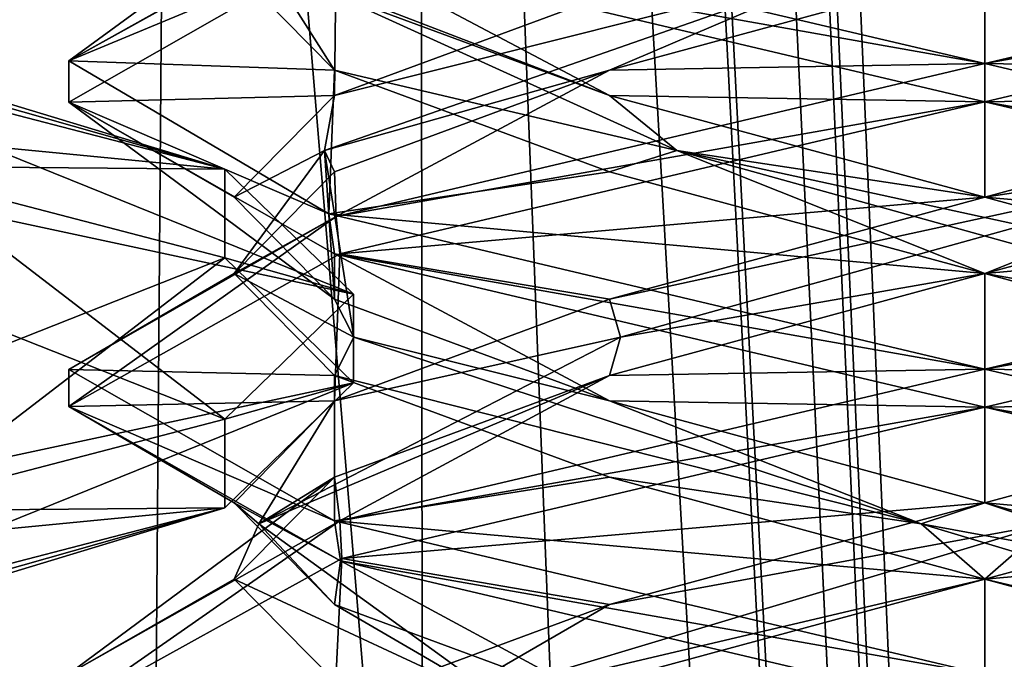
# Model space of a CAD drawing. Header units: millimetres. Extents: x -18.9 to 18.9, y -8.8 to 59.9.
# Tile 275 of 461: x 8.4 to 10, y 18.5 to 19.6. Entities that reach past the tile are written whole.
import ezdxf

# ---------------------------------------------------------------- set-up
doc = ezdxf.new("R2010")
doc.units = ezdxf.units.MM
doc.header["$LTSCALE"] = 65.185185
for name, color, linetype in [('1281', 7, 'CONTINUOUS'), ('1287', 7, 'CONTINUOUS'), ('1288', 7, 'CONTINUOUS'), ('1295', 7, 'CONTINUOUS'), ('2956', 7, 'CONTINUOUS'), ('2957', 7, 'CONTINUOUS'), ('2958', 7, 'CONTINUOUS'), ('3294', 7, 'CONTINUOUS'), ('3309', 7, 'CONTINUOUS'), ('3310', 7, 'CONTINUOUS'), ('3311', 7, 'CONTINUOUS'), ('3321', 7, 'CONTINUOUS'), ('3322', 7, 'CONTINUOUS'), ('3323', 7, 'CONTINUOUS'), ('3333', 7, 'CONTINUOUS'), ('3334', 7, 'CONTINUOUS'), ('3335', 7, 'CONTINUOUS'), ('3354', 7, 'CONTINUOUS'), ('3355', 7, 'CONTINUOUS'), ('3356', 7, 'CONTINUOUS'), ('3449', 7, 'CONTINUOUS')]:
    doc.layers.add(name, color=color, linetype=linetype)

msp = doc.modelspace()

# ---------------------------------------------------------------- linework, layer by layer
at = {"layer": '1281', "color": 7, "linetype": 'Continuous'}
for points in [[(4.2931, 26.4, -16.8621), (9.0291, 26.4, -14.874), (3.5677, -3.5, -17.0303), (4.2931, 26.4, -16.8621)], [(3.5677, -3.5, -17.0303), (9.0291, 26.4, -14.874), (9.0598, -3.5, -14.8553), (3.5677, -3.5, -17.0303)], [(9.0291, 26.4, -14.874), (12.9799, 26.4, -11.588), (9.0598, -3.5, -14.8553), (9.0291, 26.4, -14.874)], [(9.0598, -3.5, -14.8553), (12.9799, 26.4, -11.588), (13.5068, -3.5, -10.9693), (9.0598, -3.5, -14.8553)]]:
    msp.add_3dface(points, dxfattribs=at)
at = {"layer": '1287', "color": 7, "linetype": 'Continuous'}
for points in [[(8.432, -3.5, 5.9497), (7.5416, 32.4, 6.846), (7.3235, -3.5, 7.2708), (8.432, -3.5, 5.9497)], [(8.7092, 32.4, 5.7947), (7.5416, 32.4, 6.846), (8.432, -3.5, 5.9497), (8.7092, 32.4, 5.7947)], [(10.0975, -3.5, 5.5098), (8.7092, 32.4, 5.7947), (8.432, -3.5, 5.9497), (10.0975, -3.5, 5.5098)], [(10.2565, 32.4, 5.5219), (8.7092, 32.4, 5.7947), (10.0975, -3.5, 5.5098), (10.2565, 32.4, 5.5219)]]:
    msp.add_3dface(points, dxfattribs=at)
at = {"layer": '1288', "color": 7, "linetype": 'Continuous'}
for points in [[(8.0516, -3.5, 10.4742), (8.0516, 29.1905, 10.4742), (10.7699, -3.5, 12.9218), (8.0516, -3.5, 10.4742)], [(8.0516, 29.1905, 10.4742), (9.2835, 29.0956, 11.5834), (10.7699, -3.5, 12.9218), (8.0516, 29.1905, 10.4742)], [(10.7699, 28.9806, 12.9218), (10.7699, -3.5, 12.9218), (9.2835, 29.0956, 11.5834), (10.7699, 28.9806, 12.9218)]]:
    msp.add_3dface(points, dxfattribs=at)
at = {"layer": '1295', "color": 7, "linetype": 'Continuous'}
for points in [[(9.3355, 27.7834, 14.6836), (10.7441, -3.5, 13.6867), (9.3538, 28.967, 14.672), (9.3355, 27.7834, 14.6836)], [(9.3538, 28.967, 14.672), (10.7441, -3.5, 13.6867), (10.0229, 28.967, 14.2233), (9.3538, 28.967, 14.672)], [(9.3172, 26.6, 14.6952), (10.7441, -3.5, 13.6867), (9.3355, 27.7834, 14.6836), (9.3172, 26.6, 14.6952)], [(9.1871, 26.4658, 14.7769), (10.7441, -3.5, 13.6867), (9.3172, 26.6, 14.6952), (9.1871, 26.4658, 14.7769)], [(9.1731, 26.4554, 14.7856), (10.7441, -3.5, 13.6867), (9.1871, 26.4658, 14.7769), (9.1731, 26.4554, 14.7856)], [(9.021, 26.4, 14.8789), (10.7441, -3.5, 13.6867), (9.1731, 26.4554, 14.7856), (9.021, 26.4, 14.8789)], [(5.0224, -3.5, 16.6594), (9.021, 26.4, 14.8789), (3.603, 26.4, 17.0228), (5.0224, -3.5, 16.6594)], [(5.0224, -3.5, 16.6594), (10.7441, -3.5, 13.6867), (9.021, 26.4, 14.8789), (5.0224, -3.5, 16.6594)]]:
    msp.add_3dface(points, dxfattribs=at)
at = {"layer": '2956', "color": 7, "linetype": 'Continuous'}
for points in [[(8.1375, 19.477, -13.5058), (8.714, 19.3272, -12.9491), (8.1375, 19.3322, -13.5448), (8.1375, 19.477, -13.5058)], [(8.714, 19.3272, -12.9491), (8.714, 19.1823, -12.9881), (8.1375, 19.3322, -13.5448), (8.714, 19.3272, -12.9491)], [(8.714, 19.3272, -12.9491), (8.925, 19.1224, -12.1887), (8.714, 19.1823, -12.9881), (8.714, 19.3272, -12.9491)], [(8.925, 19.1224, -12.1887), (8.925, 18.9776, -12.2277), (8.714, 19.1823, -12.9881), (8.925, 19.1224, -12.1887)], [(8.925, 19.1224, -12.1887), (8.714, 18.9177, -11.4283), (8.925, 18.9776, -12.2277), (8.925, 19.1224, -12.1887)], [(8.714, 18.9177, -11.4283), (8.714, 18.7728, -11.4673), (8.925, 18.9776, -12.2277), (8.714, 18.9177, -11.4283)], [(8.714, 18.9177, -11.4283), (8.1375, 18.7678, -10.8716), (8.714, 18.7728, -11.4673), (8.714, 18.9177, -11.4283)], [(8.1375, 18.7678, -10.8716), (8.1375, 18.623, -10.9106), (8.714, 18.7728, -11.4673), (8.1375, 18.7678, -10.8716)]]:
    msp.add_3dface(points, dxfattribs=at)
at = {"layer": '2957', "color": 7, "linetype": 'Continuous'}
for points in [[(8.714, 19.1823, -12.9881), (8.054, 18.9212, -12.9414), (8.1375, 19.3322, -13.5448), (8.714, 19.1823, -12.9881)], [(8.2621, 18.8354, -12.6227), (8.054, 18.9212, -12.9414), (8.714, 19.1823, -12.9881), (8.2621, 18.8354, -12.6227)], [(8.925, 18.9776, -12.2277), (8.2621, 18.8354, -12.6227), (8.714, 19.1823, -12.9881), (8.925, 18.9776, -12.2277)], [(8.3241, 18.735, -12.2499), (8.2621, 18.8354, -12.6227), (8.925, 18.9776, -12.2277), (8.3241, 18.735, -12.2499)], [(8.714, 18.7728, -11.4673), (8.3241, 18.735, -12.2499), (8.925, 18.9776, -12.2277), (8.714, 18.7728, -11.4673)], [(8.0473, 18.5706, -11.5267), (8.2575, 18.6435, -11.8517), (8.714, 18.7728, -11.4673), (8.0473, 18.5706, -11.5267)], [(8.1375, 18.623, -10.9106), (8.0473, 18.5706, -11.5267), (8.714, 18.7728, -11.4673), (8.1375, 18.623, -10.9106)], [(8.2575, 18.6435, -11.8517), (8.3241, 18.735, -12.2499), (8.714, 18.7728, -11.4673), (8.2575, 18.6435, -11.8517)]]:
    msp.add_3dface(points, dxfattribs=at)
at = {"layer": '2958', "color": 7, "linetype": 'Continuous'}
for points in [[(8.714, 19.3272, -12.9491), (8.1375, 19.477, -13.5058), (8.0473, 19.5294, -12.8897), (8.714, 19.3272, -12.9491)], [(8.2575, 19.4565, -12.5647), (8.714, 19.3272, -12.9491), (8.0473, 19.5294, -12.8897), (8.2575, 19.4565, -12.5647)], [(8.3241, 19.365, -12.1665), (8.714, 19.3272, -12.9491), (8.2575, 19.4565, -12.5647), (8.3241, 19.365, -12.1665)], [(8.3241, 19.365, -12.1665), (8.2621, 19.2646, -11.7937), (8.925, 19.1224, -12.1887), (8.3241, 19.365, -12.1665)], [(8.714, 19.3272, -12.9491), (8.3241, 19.365, -12.1665), (8.925, 19.1224, -12.1887), (8.714, 19.3272, -12.9491)], [(8.2621, 19.2646, -11.7937), (8.054, 19.1788, -11.475), (8.714, 18.9177, -11.4283), (8.2621, 19.2646, -11.7937)], [(8.925, 19.1224, -12.1887), (8.2621, 19.2646, -11.7937), (8.714, 18.9177, -11.4283), (8.925, 19.1224, -12.1887)], [(8.714, 18.9177, -11.4283), (8.054, 19.1788, -11.475), (8.1375, 18.7678, -10.8716), (8.714, 18.9177, -11.4283)]]:
    msp.add_3dface(points, dxfattribs=at)
at = {"layer": '3294', "color": 7, "linetype": 'Continuous'}
for points in [[(8.4587, 19.5048, 8.3786), (8.8966, 19.6871, 9.4155), (8.9043, 19.7519, 9.4232), (8.4587, 19.5048, 8.3786)], [(9.9586, 19.5, 6.8562), (8.8845, 19.6915, 7.3092), (8.9055, 19.7477, 7.288), (9.9586, 19.5, 6.8562)], [(9.9586, 19.4375, 6.8562), (8.8845, 19.6915, 7.3092), (9.9586, 19.5, 6.8562), (9.9586, 19.4375, 6.8562)], [(8.4586, 19.4367, 8.3526), (8.8966, 19.6871, 9.4155), (8.4587, 19.5048, 8.3786), (8.4586, 19.4367, 8.3526)], [(8.8845, 19.254, 7.3092), (8.4586, 19.4367, 8.3526), (8.4587, 19.5048, 8.3786), (8.8845, 19.254, 7.3092)], [(9.9586, 19.4375, 9.8562), (9.9586, 19.5, 9.8562), (8.8966, 19.2496, 9.4155), (9.9586, 19.4375, 9.8562)], [(8.8935, 19.1888, 7.3), (8.4586, 19.4367, 8.3526), (8.8845, 19.254, 7.3092), (8.8935, 19.1888, 7.3)], [(8.9026, 19.1889, 9.4216), (9.9586, 19.4375, 9.8562), (8.8966, 19.2496, 9.4155), (8.9026, 19.1889, 9.4216)], [(8.4586, 18.9385, 8.361), (8.9026, 19.1889, 9.4216), (8.8966, 19.2496, 9.4155), (8.4586, 18.9385, 8.361)], [(8.4586, 18.9992, 8.3526), (8.4586, 18.9385, 8.361), (8.8966, 19.2496, 9.4155), (8.4586, 18.9992, 8.3526)], [(9.9586, 19, 6.8562), (8.8935, 19.1888, 7.3), (8.8845, 19.254, 7.3092), (9.9586, 19, 6.8562)], [(9.9586, 18.9375, 6.8562), (8.8935, 19.1888, 7.3), (9.9586, 19, 6.8562), (9.9586, 18.9375, 6.8562)], [(8.8935, 18.7513, 7.3), (8.4586, 18.9385, 8.361), (8.4586, 18.9992, 8.3526), (8.8935, 18.7513, 7.3)], [(9.9586, 19, 9.8562), (8.9026, 18.7514, 9.4216), (9.9586, 18.9375, 9.8562), (9.9586, 19, 9.8562)], [(8.9034, 18.6859, 7.2901), (8.4586, 18.9385, 8.361), (8.8935, 18.7513, 7.3), (8.9034, 18.6859, 7.2901)], [(9.9586, 18.9375, 9.8562), (8.9026, 18.7514, 9.4216), (8.9055, 18.6898, 9.4244), (9.9586, 18.9375, 9.8562)], [(8.9026, 18.7514, 9.4216), (8.4586, 18.501, 8.361), (8.4587, 18.4418, 8.3765), (8.9026, 18.7514, 9.4216)], [(8.9055, 18.6898, 9.4244), (8.9026, 18.7514, 9.4216), (8.4587, 18.4418, 8.3765), (8.9055, 18.6898, 9.4244)], [(9.9586, 18.5, 6.8562), (8.9034, 18.6859, 7.2901), (8.8935, 18.7513, 7.3), (9.9586, 18.5, 6.8562)], [(9.9586, 18.4375, 6.8562), (8.9034, 18.6859, 7.2901), (9.9586, 18.5, 6.8562), (9.9586, 18.4375, 6.8562)]]:
    msp.add_3dface(points, dxfattribs=at)
at = {"layer": '3309', "color": 7, "linetype": 'Continuous'}
for points in [[(9.9586, 19.1562, 9.5856), (11.0256, 19.2519, 9.4105), (10.5733, 19.3229, 9.4209), (9.9586, 19.1562, 9.5856)], [(9.9586, 19, 9.8562), (11.0256, 19.2519, 9.4105), (9.9586, 19.1562, 9.5856), (9.9586, 19, 9.8562)], [(9.3439, 18.9896, 9.4209), (9.9586, 19, 9.8562), (9.9586, 19.1562, 9.5856), (9.3439, 18.9896, 9.4209)], [(8.9026, 18.7514, 9.4216), (9.9586, 19, 9.8562), (9.3439, 18.9896, 9.4209), (8.9026, 18.7514, 9.4216)], [(8.8939, 18.8229, 8.9709), (8.9026, 18.7514, 9.4216), (9.3439, 18.9896, 9.4209), (8.8939, 18.8229, 8.9709)], [(8.4586, 18.501, 8.361), (8.9026, 18.7514, 9.4216), (8.8939, 18.8229, 8.9709), (8.4586, 18.501, 8.361)], [(8.7292, 18.6562, 8.3562), (8.4586, 18.501, 8.361), (8.8939, 18.8229, 8.9709), (8.7292, 18.6562, 8.3562)], [(8.8939, 18.4896, 7.7416), (8.4586, 18.501, 8.361), (8.7292, 18.6562, 8.3562), (8.8939, 18.4896, 7.7416)]]:
    msp.add_3dface(points, dxfattribs=at)
at = {"layer": '3310', "color": 7, "linetype": 'Continuous'}
for points in [[(9.9586, 19.2812, 9.5856), (10.4629, 19.3576, 9.4377), (10.5733, 19.4479, 9.4209), (9.9586, 19.2812, 9.5856)], [(9.3619, 19.0521, 9.3897), (10.4629, 19.3576, 9.4377), (9.3439, 19.1146, 9.4209), (9.3619, 19.0521, 9.3897)], [(9.3439, 19.1146, 9.4209), (10.4629, 19.3576, 9.4377), (9.9586, 19.2812, 9.5856), (9.3439, 19.1146, 9.4209)], [(9.3619, 19.0521, 9.3897), (9.9586, 19.1562, 9.5856), (10.4629, 19.3576, 9.4377), (9.3619, 19.0521, 9.3897)], [(9.9586, 19.1562, 9.5856), (10.5733, 19.3229, 9.4209), (10.4629, 19.3576, 9.4377), (9.9586, 19.1562, 9.5856)], [(9.3439, 18.9896, 9.4209), (9.9586, 19.1562, 9.5856), (9.3619, 19.0521, 9.3897), (9.3439, 18.9896, 9.4209)], [(8.8939, 18.9479, 8.9709), (9.3619, 19.0521, 9.3897), (9.3439, 19.1146, 9.4209), (8.8939, 18.9479, 8.9709)], [(8.7698, 18.7465, 8.4602), (9.3439, 18.9896, 9.4209), (9.3619, 19.0521, 9.3897), (8.7698, 18.7465, 8.4602)], [(8.7698, 18.7465, 8.4602), (9.3619, 19.0521, 9.3897), (8.8939, 18.9479, 8.9709), (8.7698, 18.7465, 8.4602)], [(8.8939, 18.8229, 8.9709), (9.3439, 18.9896, 9.4209), (8.7698, 18.7465, 8.4602), (8.8939, 18.8229, 8.9709)], [(8.7292, 18.7812, 8.3562), (8.7698, 18.7465, 8.4602), (8.8939, 18.9479, 8.9709), (8.7292, 18.7812, 8.3562)], [(8.7292, 18.6562, 8.3562), (8.8939, 18.8229, 8.9709), (8.7698, 18.7465, 8.4602), (8.7292, 18.6562, 8.3562)], [(8.8939, 18.6146, 7.7416), (8.7698, 18.7465, 8.4602), (8.7292, 18.7812, 8.3562), (8.8939, 18.6146, 7.7416)], [(9.1916, 18.441, 7.4421), (8.7292, 18.6562, 8.3562), (8.7698, 18.7465, 8.4602), (9.1916, 18.441, 7.4421)], [(9.1916, 18.441, 7.4421), (8.7698, 18.7465, 8.4602), (8.8939, 18.6146, 7.7416), (9.1916, 18.441, 7.4421)], [(8.8939, 18.4896, 7.7416), (8.7292, 18.6562, 8.3562), (9.1916, 18.441, 7.4421), (8.8939, 18.4896, 7.7416)], [(9.3439, 18.4479, 7.2916), (9.1916, 18.441, 7.4421), (8.8939, 18.6146, 7.7416), (9.3439, 18.4479, 7.2916)]]:
    msp.add_3dface(points, dxfattribs=at)
at = {"layer": '3311', "color": 7, "linetype": 'Continuous'}
for points in [[(9.9586, 19.4375, 9.8562), (10.5733, 19.4479, 9.4209), (11.0256, 19.6894, 9.4105), (9.9586, 19.4375, 9.8562)], [(9.9586, 19.4375, 9.8562), (9.9586, 19.2812, 9.5856), (10.5733, 19.4479, 9.4209), (9.9586, 19.4375, 9.8562)], [(9.9586, 19.4375, 9.8562), (8.9026, 19.1889, 9.4216), (9.9586, 19.2812, 9.5856), (9.9586, 19.4375, 9.8562)], [(8.9026, 19.1889, 9.4216), (9.3439, 19.1146, 9.4209), (9.9586, 19.2812, 9.5856), (8.9026, 19.1889, 9.4216)], [(8.9026, 19.1889, 9.4216), (8.4586, 18.9385, 8.361), (8.8939, 18.9479, 8.9709), (8.9026, 19.1889, 9.4216)], [(8.9026, 19.1889, 9.4216), (8.8939, 18.9479, 8.9709), (9.3439, 19.1146, 9.4209), (8.9026, 19.1889, 9.4216)], [(8.4586, 18.9385, 8.361), (8.7292, 18.7812, 8.3562), (8.8939, 18.9479, 8.9709), (8.4586, 18.9385, 8.361)], [(8.4586, 18.9385, 8.361), (8.9034, 18.6859, 7.2901), (8.7292, 18.7812, 8.3562), (8.4586, 18.9385, 8.361)], [(8.9034, 18.6859, 7.2901), (8.8939, 18.6146, 7.7416), (8.7292, 18.7812, 8.3562), (8.9034, 18.6859, 7.2901)], [(8.9034, 18.6859, 7.2901), (9.3439, 18.4479, 7.2916), (8.8939, 18.6146, 7.7416), (8.9034, 18.6859, 7.2901)], [(8.9034, 18.6859, 7.2901), (9.9586, 18.4375, 6.8562), (9.3439, 18.4479, 7.2916), (8.9034, 18.6859, 7.2901)]]:
    msp.add_3dface(points, dxfattribs=at)
at = {"layer": '3321', "color": 7, "linetype": 'Continuous'}
for points in [[(9.9586, 19.6562, 9.5856), (9.9586, 19.5, 9.8562), (11.0188, 19.7499, 9.4174), (9.9586, 19.6562, 9.5856)], [(9.3439, 19.4896, 9.4209), (9.9586, 19.5, 9.8562), (9.9586, 19.6562, 9.5856), (9.3439, 19.4896, 9.4209)], [(8.8966, 19.2496, 9.4155), (9.9586, 19.5, 9.8562), (9.3439, 19.4896, 9.4209), (8.8966, 19.2496, 9.4155)], [(8.8939, 19.3229, 8.9709), (8.8966, 19.2496, 9.4155), (9.3439, 19.4896, 9.4209), (8.8939, 19.3229, 8.9709)], [(8.7292, 19.1562, 8.3562), (8.8966, 19.2496, 9.4155), (8.8939, 19.3229, 8.9709), (8.7292, 19.1562, 8.3562)], [(8.4586, 18.9992, 8.3526), (8.8966, 19.2496, 9.4155), (8.7292, 19.1562, 8.3562), (8.4586, 18.9992, 8.3526)], [(8.8939, 18.9896, 7.7416), (8.4586, 18.9992, 8.3526), (8.7292, 19.1562, 8.3562), (8.8939, 18.9896, 7.7416)], [(8.8935, 18.7513, 7.3), (8.4586, 18.9992, 8.3526), (8.8939, 18.9896, 7.7416), (8.8935, 18.7513, 7.3)], [(9.3439, 18.8229, 7.2916), (8.8935, 18.7513, 7.3), (8.8939, 18.9896, 7.7416), (9.3439, 18.8229, 7.2916)], [(9.9586, 18.6562, 7.1269), (8.8935, 18.7513, 7.3), (9.3439, 18.8229, 7.2916), (9.9586, 18.6562, 7.1269)], [(9.9586, 18.5, 6.8562), (8.8935, 18.7513, 7.3), (9.9586, 18.6562, 7.1269), (9.9586, 18.5, 6.8562)], [(10.5733, 18.4896, 7.2916), (9.9586, 18.5, 6.8562), (9.9586, 18.6562, 7.1269), (10.5733, 18.4896, 7.2916)]]:
    msp.add_3dface(points, dxfattribs=at)
at = {"layer": '3322', "color": 7, "linetype": 'Continuous'}
for points in [[(8.8771, 19.3576, 8.8605), (9.3439, 19.4896, 9.4209), (9.7514, 19.6632, 9.5314), (8.8771, 19.3576, 8.8605)], [(8.8771, 19.3576, 8.8605), (9.7514, 19.6632, 9.5314), (8.8939, 19.4479, 8.9709), (8.8771, 19.3576, 8.8605)], [(8.8939, 19.4479, 8.9709), (9.7514, 19.6632, 9.5314), (9.3439, 19.6146, 9.4209), (8.8939, 19.4479, 8.9709)], [(9.3439, 19.4896, 9.4209), (9.9586, 19.6562, 9.5856), (9.7514, 19.6632, 9.5314), (9.3439, 19.4896, 9.4209)], [(8.8939, 19.3229, 8.9709), (9.3439, 19.4896, 9.4209), (8.8771, 19.3576, 8.8605), (8.8939, 19.3229, 8.9709)], [(8.7292, 19.2812, 8.3562), (8.8771, 19.3576, 8.8605), (8.8939, 19.4479, 8.9709), (8.7292, 19.2812, 8.3562)], [(8.7292, 19.1562, 8.3562), (8.8939, 19.3229, 8.9709), (8.8771, 19.3576, 8.8605), (8.7292, 19.1562, 8.3562)], [(8.9252, 19.0521, 7.7596), (8.7292, 19.1562, 8.3562), (8.8771, 19.3576, 8.8605), (8.9252, 19.0521, 7.7596)], [(8.8939, 19.1146, 7.7416), (8.8771, 19.3576, 8.8605), (8.7292, 19.2812, 8.3562), (8.8939, 19.1146, 7.7416)], [(8.9252, 19.0521, 7.7596), (8.8771, 19.3576, 8.8605), (8.8939, 19.1146, 7.7416), (8.9252, 19.0521, 7.7596)], [(8.8939, 18.9896, 7.7416), (8.7292, 19.1562, 8.3562), (8.9252, 19.0521, 7.7596), (8.8939, 18.9896, 7.7416)], [(9.3439, 18.9479, 7.2916), (8.9252, 19.0521, 7.7596), (8.8939, 19.1146, 7.7416), (9.3439, 18.9479, 7.2916)], [(9.8546, 18.7465, 7.1675), (8.8939, 18.9896, 7.7416), (8.9252, 19.0521, 7.7596), (9.8546, 18.7465, 7.1675)], [(9.8546, 18.7465, 7.1675), (8.9252, 19.0521, 7.7596), (9.3439, 18.9479, 7.2916), (9.8546, 18.7465, 7.1675)], [(9.3439, 18.8229, 7.2916), (8.8939, 18.9896, 7.7416), (9.8546, 18.7465, 7.1675), (9.3439, 18.8229, 7.2916)], [(9.9586, 18.7812, 7.1269), (9.8546, 18.7465, 7.1675), (9.3439, 18.9479, 7.2916), (9.9586, 18.7812, 7.1269)], [(9.9586, 18.6562, 7.1269), (9.3439, 18.8229, 7.2916), (9.8546, 18.7465, 7.1675), (9.9586, 18.6562, 7.1269)], [(10.5733, 18.6146, 7.2916), (9.8546, 18.7465, 7.1675), (9.9586, 18.7812, 7.1269), (10.5733, 18.6146, 7.2916)], [(10.8727, 18.441, 7.5892), (9.9586, 18.6562, 7.1269), (9.8546, 18.7465, 7.1675), (10.8727, 18.441, 7.5892)], [(10.8727, 18.441, 7.5892), (9.8546, 18.7465, 7.1675), (10.5733, 18.6146, 7.2916), (10.8727, 18.441, 7.5892)], [(10.5733, 18.4896, 7.2916), (9.9586, 18.6562, 7.1269), (10.8727, 18.441, 7.5892), (10.5733, 18.4896, 7.2916)]]:
    msp.add_3dface(points, dxfattribs=at)
at = {"layer": '3323', "color": 7, "linetype": 'Continuous'}
for points in [[(8.8966, 19.6871, 9.4155), (8.4586, 19.4367, 8.3526), (8.8939, 19.4479, 8.9709), (8.8966, 19.6871, 9.4155)], [(8.8966, 19.6871, 9.4155), (8.8939, 19.4479, 8.9709), (9.3439, 19.6146, 9.4209), (8.8966, 19.6871, 9.4155)], [(8.4586, 19.4367, 8.3526), (8.7292, 19.2812, 8.3562), (8.8939, 19.4479, 8.9709), (8.4586, 19.4367, 8.3526)], [(8.4586, 19.4367, 8.3526), (8.8935, 19.1888, 7.3), (8.8939, 19.1146, 7.7416), (8.4586, 19.4367, 8.3526)], [(8.4586, 19.4367, 8.3526), (8.8939, 19.1146, 7.7416), (8.7292, 19.2812, 8.3562), (8.4586, 19.4367, 8.3526)], [(8.8935, 19.1888, 7.3), (9.9586, 18.9375, 6.8562), (9.3439, 18.9479, 7.2916), (8.8935, 19.1888, 7.3)], [(8.8935, 19.1888, 7.3), (9.3439, 18.9479, 7.2916), (8.8939, 19.1146, 7.7416), (8.8935, 19.1888, 7.3)], [(9.9586, 18.9375, 6.8562), (9.9586, 18.7812, 7.1269), (9.3439, 18.9479, 7.2916), (9.9586, 18.9375, 6.8562)], [(9.9586, 18.7812, 7.1269), (9.9586, 18.9375, 6.8562), (11.0248, 18.6858, 7.3011), (9.9586, 18.7812, 7.1269)], [(10.5733, 18.6146, 7.2916), (9.9586, 18.7812, 7.1269), (11.0248, 18.6858, 7.3011), (10.5733, 18.6146, 7.2916)]]:
    msp.add_3dface(points, dxfattribs=at)
at = {"layer": '3333', "color": 7, "linetype": 'Continuous'}
for points in [[(8.4587, 19.5048, 8.3786), (8.9043, 19.7519, 9.4232), (8.8939, 19.8229, 8.9709), (8.4587, 19.5048, 8.3786)], [(8.7292, 19.6562, 8.3562), (8.4587, 19.5048, 8.3786), (8.8939, 19.8229, 8.9709), (8.7292, 19.6562, 8.3562)], [(8.8939, 19.4896, 7.7416), (8.4587, 19.5048, 8.3786), (8.7292, 19.6562, 8.3562), (8.8939, 19.4896, 7.7416)], [(8.8845, 19.254, 7.3092), (8.4587, 19.5048, 8.3786), (8.8939, 19.4896, 7.7416), (8.8845, 19.254, 7.3092)], [(9.3439, 19.3229, 7.2916), (8.8845, 19.254, 7.3092), (8.8939, 19.4896, 7.7416), (9.3439, 19.3229, 7.2916)], [(9.9586, 19.1562, 7.1269), (8.8845, 19.254, 7.3092), (9.3439, 19.3229, 7.2916), (9.9586, 19.1562, 7.1269)], [(9.9586, 19, 6.8562), (8.8845, 19.254, 7.3092), (9.9586, 19.1562, 7.1269), (9.9586, 19, 6.8562)], [(10.5733, 18.9896, 7.2916), (9.9586, 19, 6.8562), (9.9586, 19.1562, 7.1269), (10.5733, 18.9896, 7.2916)], [(9.9586, 19, 6.8562), (10.5733, 18.9896, 7.2916), (11.018, 18.7504, 7.2944), (9.9586, 19, 6.8562)]]:
    msp.add_3dface(points, dxfattribs=at)
at = {"layer": '3334', "color": 7, "linetype": 'Continuous'}
for points in [[(8.8939, 19.4896, 7.7416), (8.7292, 19.6562, 8.3562), (8.7834, 19.6632, 8.149), (8.8939, 19.4896, 7.7416)], [(9.4543, 19.3576, 7.2748), (8.8939, 19.4896, 7.7416), (8.7834, 19.6632, 8.149), (9.4543, 19.3576, 7.2748)], [(9.4543, 19.3576, 7.2748), (8.7834, 19.6632, 8.149), (9.3439, 19.4479, 7.2916), (9.4543, 19.3576, 7.2748)], [(9.3439, 19.4479, 7.2916), (8.7834, 19.6632, 8.149), (8.8939, 19.6146, 7.7416), (9.3439, 19.4479, 7.2916)], [(9.3439, 19.3229, 7.2916), (8.8939, 19.4896, 7.7416), (9.4543, 19.3576, 7.2748), (9.3439, 19.3229, 7.2916)], [(9.9586, 19.2812, 7.1269), (9.4543, 19.3576, 7.2748), (9.3439, 19.4479, 7.2916), (9.9586, 19.2812, 7.1269)], [(9.9586, 19.1562, 7.1269), (9.3439, 19.3229, 7.2916), (9.4543, 19.3576, 7.2748), (9.9586, 19.1562, 7.1269)], [(10.5552, 19.0521, 7.3228), (9.9586, 19.1562, 7.1269), (9.4543, 19.3576, 7.2748), (10.5552, 19.0521, 7.3228)], [(10.5552, 19.0521, 7.3228), (9.4543, 19.3576, 7.2748), (10.5733, 19.1146, 7.2916), (10.5552, 19.0521, 7.3228)], [(10.5733, 19.1146, 7.2916), (9.4543, 19.3576, 7.2748), (9.9586, 19.2812, 7.1269), (10.5733, 19.1146, 7.2916)], [(10.5733, 18.9896, 7.2916), (9.9586, 19.1562, 7.1269), (10.5552, 19.0521, 7.3228), (10.5733, 18.9896, 7.2916)]]:
    msp.add_3dface(points, dxfattribs=at)
at = {"layer": '3335', "color": 7, "linetype": 'Continuous'}
for points in [[(8.8845, 19.6915, 7.3092), (9.9586, 19.4375, 6.8562), (9.3439, 19.4479, 7.2916), (8.8845, 19.6915, 7.3092)], [(8.8845, 19.6915, 7.3092), (9.3439, 19.4479, 7.2916), (8.8939, 19.6146, 7.7416), (8.8845, 19.6915, 7.3092)], [(9.9586, 19.4375, 6.8562), (9.9586, 19.2812, 7.1269), (9.3439, 19.4479, 7.2916), (9.9586, 19.4375, 6.8562)], [(9.9586, 19.2812, 7.1269), (9.9586, 19.4375, 6.8562), (11.018, 19.1879, 7.2944), (9.9586, 19.2812, 7.1269)], [(10.5733, 19.1146, 7.2916), (9.9586, 19.2812, 7.1269), (11.018, 19.1879, 7.2944), (10.5733, 19.1146, 7.2916)], [(9.9586, 18.4375, 9.8562), (10.5733, 18.4479, 9.4209), (11.0222, 18.6884, 9.4139), (9.9586, 18.4375, 9.8562)]]:
    msp.add_3dface(points, dxfattribs=at)
at = {"layer": '3354', "color": 7, "linetype": 'Continuous'}
for points in [[(9.9586, 19.5, 6.8562), (8.9055, 19.7477, 7.288), (9.9586, 19.6562, 7.1269), (9.9586, 19.5, 6.8562)], [(10.5733, 19.4896, 7.2916), (9.9586, 19.5, 6.8562), (9.9586, 19.6562, 7.1269), (10.5733, 19.4896, 7.2916)], [(9.9586, 19.5, 6.8562), (10.5733, 19.4896, 7.2916), (11.0099, 19.2528, 7.2863), (9.9586, 19.5, 6.8562)], [(10.5733, 18.8229, 9.4209), (9.9586, 18.6562, 9.5856), (11.0193, 18.75, 9.4168), (10.5733, 18.8229, 9.4209)], [(9.9586, 18.6562, 9.5856), (9.9586, 18.5, 9.8562), (11.0193, 18.75, 9.4168), (9.9586, 18.6562, 9.5856)], [(9.3439, 18.4896, 9.4209), (9.9586, 18.5, 9.8562), (9.9586, 18.6562, 9.5856), (9.3439, 18.4896, 9.4209)]]:
    msp.add_3dface(points, dxfattribs=at)
at = {"layer": '3355', "color": 7, "linetype": 'Continuous'}
for points in [[(10.5733, 19.4896, 7.2916), (9.9586, 19.6562, 7.1269), (10.1658, 19.6632, 7.1811), (10.5733, 19.4896, 7.2916)], [(9.9586, 18.7812, 9.5856), (10.0626, 18.7465, 9.545), (10.5733, 18.9479, 9.4209), (9.9586, 18.7812, 9.5856)], [(9.9586, 18.6562, 9.5856), (10.5733, 18.8229, 9.4209), (10.0626, 18.7465, 9.545), (9.9586, 18.6562, 9.5856)], [(9.3439, 18.6146, 9.4209), (10.0626, 18.7465, 9.545), (9.9586, 18.7812, 9.5856), (9.3439, 18.6146, 9.4209)], [(9.0445, 18.441, 9.1233), (9.9586, 18.6562, 9.5856), (10.0626, 18.7465, 9.545), (9.0445, 18.441, 9.1233)], [(9.0445, 18.441, 9.1233), (10.0626, 18.7465, 9.545), (9.3439, 18.6146, 9.4209), (9.0445, 18.441, 9.1233)], [(9.3439, 18.4896, 9.4209), (9.9586, 18.6562, 9.5856), (9.0445, 18.441, 9.1233), (9.3439, 18.4896, 9.4209)], [(8.8939, 18.4479, 8.9709), (9.0445, 18.441, 9.1233), (9.3439, 18.6146, 9.4209), (8.8939, 18.4479, 8.9709)]]:
    msp.add_3dface(points, dxfattribs=at)
at = {"layer": '3356', "color": 7, "linetype": 'Continuous'}
for points in [[(9.9586, 18.9375, 9.8562), (10.5733, 18.9479, 9.4209), (11.0193, 19.1875, 9.4168), (9.9586, 18.9375, 9.8562)], [(9.9586, 18.9375, 9.8562), (9.9586, 18.7812, 9.5856), (10.5733, 18.9479, 9.4209), (9.9586, 18.9375, 9.8562)], [(9.9586, 18.9375, 9.8562), (8.9055, 18.6898, 9.4244), (9.9586, 18.7812, 9.5856), (9.9586, 18.9375, 9.8562)], [(8.9055, 18.6898, 9.4244), (9.3439, 18.6146, 9.4209), (9.9586, 18.7812, 9.5856), (8.9055, 18.6898, 9.4244)], [(8.9055, 18.6898, 9.4244), (8.4587, 18.4418, 8.3765), (8.8939, 18.4479, 8.9709), (8.9055, 18.6898, 9.4244)], [(8.9055, 18.6898, 9.4244), (8.8939, 18.4479, 8.9709), (9.3439, 18.6146, 9.4209), (8.9055, 18.6898, 9.4244)]]:
    msp.add_3dface(points, dxfattribs=at)
at = {"layer": '3449', "color": 7, "linetype": 'Continuous'}
for points in [[(9.9586, 19.5, 9.8562), (11.0256, 19.6894, 9.4105), (11.0188, 19.7499, 9.4174), (9.9586, 19.5, 9.8562)], [(9.9586, 19.5, 9.8562), (9.9586, 19.4375, 9.8562), (11.0256, 19.6894, 9.4105), (9.9586, 19.5, 9.8562)], [(9.9586, 19.4375, 6.8562), (9.9586, 19.5, 6.8562), (11.0099, 19.2528, 7.2863), (9.9586, 19.4375, 6.8562)], [(11.018, 19.1879, 7.2944), (9.9586, 19.4375, 6.8562), (11.0099, 19.2528, 7.2863), (11.018, 19.1879, 7.2944)], [(11.0256, 19.2519, 9.4105), (9.9586, 19, 9.8562), (11.0193, 19.1875, 9.4168), (11.0256, 19.2519, 9.4105)], [(9.9586, 19, 9.8562), (9.9586, 18.9375, 9.8562), (11.0193, 19.1875, 9.4168), (9.9586, 19, 9.8562)], [(9.9586, 18.9375, 6.8562), (9.9586, 19, 6.8562), (11.018, 18.7504, 7.2944), (9.9586, 18.9375, 6.8562)], [(11.0248, 18.6858, 7.3011), (9.9586, 18.9375, 6.8562), (11.018, 18.7504, 7.2944), (11.0248, 18.6858, 7.3011)], [(9.9586, 18.5, 9.8562), (11.0222, 18.6884, 9.4139), (11.0193, 18.75, 9.4168), (9.9586, 18.5, 9.8562)], [(9.9586, 18.5, 9.8562), (9.9586, 18.4375, 9.8562), (11.0222, 18.6884, 9.4139), (9.9586, 18.5, 9.8562)]]:
    msp.add_3dface(points, dxfattribs=at)

doc.saveas('drawing.dxf')
